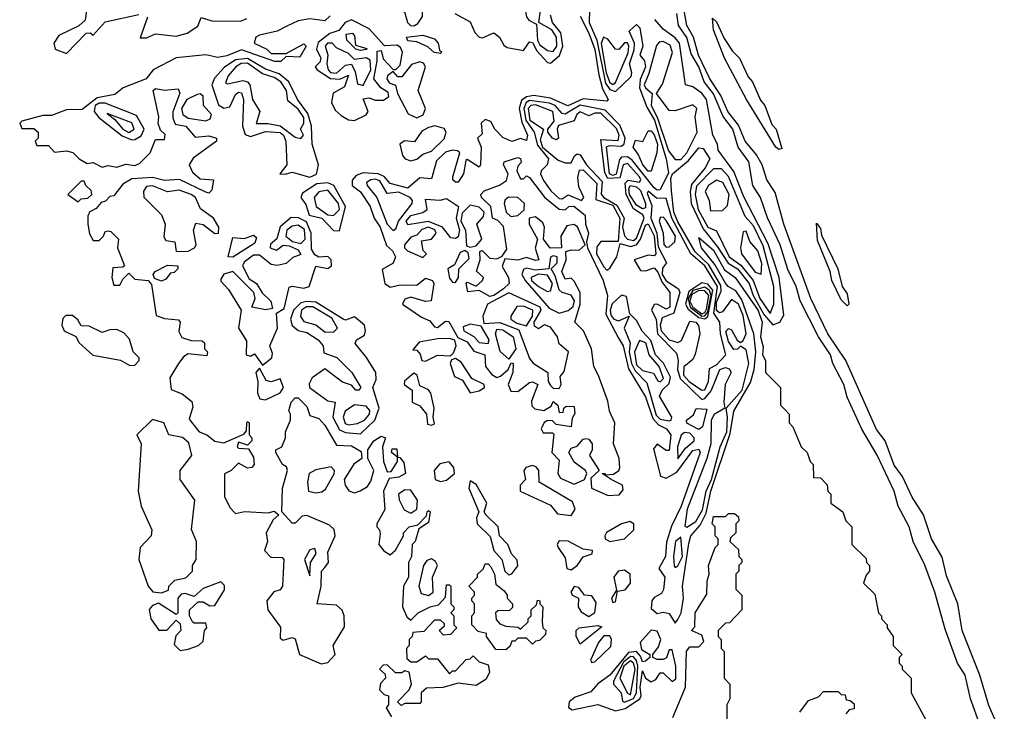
# Model space of a CAD drawing. Extents: x 2889633 to 3052318, y 540750 to 918690.
# Tile 467 of 656: x 3024428 to 3027744, y 759453 to 761784. Entities that reach past the tile are written whole.
import ezdxf

# ---------------------------------------------------------------- set-up
doc = ezdxf.new("R2010")
doc.units = 0

msp = doc.modelspace()

# ---------------------------------------------------------------- linework, layer by layer
at = {"layer": '0CON02XD'}
for points in [[(3026225, 761677.1), (3026237.3, 761695), (3026235.4, 761725), (3026219.7, 761749.7), (3026176.7, 761775), (3026181.9, 761815), (3026178.9, 761875), (3026165, 761907.5), (3026148, 761912), (3026132.9, 761865), (3026129.4, 761825), (3026134.2, 761794.2), (3026142.1, 761782.1), (3026168.8, 761768.8), (3026171.8, 761715), (3026179.1, 761699.1), (3026205, 761680), (3026225, 761677.1)], [(3025755, 761764), (3025768.7, 761771.3), (3025784.3, 761795), (3025783.5, 761835), (3025775, 761850.8), (3025755, 761860), (3025715, 761842.5), (3025683.3, 761845), (3025673.8, 761835), (3025675, 761822.5), (3025685, 761817.5), (3025715, 761820), (3025725, 761807.5), (3025733.3, 761775), (3025744.4, 761764.4), (3025755, 761764)], [(3024652.5, 761815), (3024647.5, 761782.5), (3024627, 761763), (3024559.5, 761730.5), (3024542.5, 761705), (3024547.5, 761685), (3024585, 761670), (3024651.7, 761738.3), (3024665, 761740), (3024675, 761732.5), (3024715, 761776.7), (3024828.3, 761801.7)], [(3026346.7, 761816.7), (3026345.4, 761775), (3026371.1, 761715), (3026400.8, 761570.8)], [(3027744.2, 759355), (3027692.4, 759472.4), (3027661.4, 759575), (3027602, 759725), (3027587.5, 759815), (3027549.5, 759909.5), (3027535, 759972.5), (3027498.8, 760035), (3027472.5, 760115), (3027434, 760175), (3027401.4, 760245), (3027373.2, 760283.2), (3027342.5, 760365), (3027313.2, 760403.2), (3027210.8, 760635), (3027149.2, 760725), (3027092.5, 760845), (3027002, 761095), (3026972.3, 761202.3), (3026943.8, 761245), (3026928, 761295), (3026908.9, 761328.9), (3026870.8, 761375), (3026849.1, 761429.1), (3026813.1, 761475), (3026789.2, 761529.2), (3026752.2, 761585), (3026714.4, 761665), (3026696.9, 761725), (3026674.4, 761765), (3026665.7, 761815)], [(3025473, 761797), (3025455, 761780), (3025405, 761786.7), (3025365, 761780), (3025327.5, 761762.5), (3025295, 761745.8), (3025235, 761732), (3025223.3, 761725), (3025217.5, 761705), (3025260, 761685), (3025275, 761670), (3025325, 761670), (3025385, 761702.5), (3025392.5, 761695), (3025371.7, 761658.3), (3025325, 761660), (3025307, 761643), (3025287, 761643), (3025175, 761682.5), (3025125, 761662), (3025095, 761656.7), (3025055, 761665.7), (3024955, 761655.5), (3024876.7, 761615), (3024853.3, 761585), (3024775.7, 761554.3), (3024747.7, 761532.3), (3024688.9, 761521.1), (3024638, 761482), (3024585, 761480), (3024535, 761461.2), (3024505, 761461.2), (3024435, 761442.5), (3024427.5, 761435), (3024435, 761417.5), (3024475, 761417.5), (3024490, 761405), (3024490, 761385), (3024480, 761375), (3024485, 761360), (3024525, 761360), (3024545, 761337.5), (3024585, 761342.5), (3024607, 761337), (3024627.5, 761315), (3024655, 761300), (3024675, 761302.5), (3024705, 761287.5), (3024725, 761293.3), (3024755, 761287.5), (3024785, 761297.5), (3024815, 761292.5), (3024830.7, 761299.3), (3024867.5, 761335), (3024885, 761380), (3024915, 761380), (3024917, 761397), (3024901.7, 761411.7), (3024893.9, 761433.9), (3024896.7, 761456.7)], [(3024857.5, 761792.5), (3024833, 761723), (3024855, 761723.3), (3024885, 761736.7), (3024955, 761728.9), (3024991.2, 761738.8), (3025027.3, 761762.7), (3025038.3, 761791.7), (3025075, 761780), (3025170.9, 761779.1), (3025192.1, 761787.9)], [(3025555, 761444), (3025595, 761464), (3025601.2, 761475), (3025585, 761517.5), (3025605, 761521.2), (3025625, 761512.5), (3025653, 761513), (3025671.2, 761525), (3025669.2, 761539.2), (3025644.1, 761554.1), (3025620.8, 761585), (3025631.9, 761645), (3025631.7, 761678.3), (3025645, 761680), (3025651.9, 761651.9), (3025685, 761616.2), (3025695, 761616.7), (3025709.1, 761630.9), (3025716.7, 761675), (3025710.6, 761690.6), (3025698.5, 761698.5), (3025656.4, 761696.4), (3025605, 761752.9), (3025545, 761784.2), (3025523.8, 761775), (3025502.5, 761747.5), (3025472.4, 761737.6), (3025433.2, 761706.8), (3025427.1, 761685), (3025442, 761655), (3025438.6, 761641.4), (3025423.3, 761625), (3025430, 761615), (3025475, 761586.5), (3025505.9, 761584.1), (3025535, 761597.5), (3025521.7, 761558.3), (3025483.1, 761536.9), (3025477.8, 761505), (3025489.8, 761479.8), (3025510.8, 761460.8), (3025535, 761447.1), (3025555, 761444)], [(3026315, 761796.2), (3026345, 761738.8), (3026365, 761683.3), (3026378, 761598), (3026390.7, 761550.7), (3026410, 761515), (3026405, 761510), (3026325, 761517.1), (3026274.4, 761494.4), (3026215, 761520), (3026158.9, 761528.9), (3026135, 761524.5), (3026118.3, 761511.7), (3026110.5, 761485), (3026118.6, 761438.6), (3026138, 761395), (3026135, 761377.5), (3026115, 761384), (3026085.8, 761374.2), (3026055, 761387.1), (3026028, 761415), (3026015, 761441.2), (3025995, 761448), (3025982, 761435), (3025985, 761400), (3025970, 761385), (3025982.5, 761355), (3025980, 761295), (3025975, 761287.5), (3025935, 761312.5), (3025930, 761310), (3025922.5, 761265), (3025905, 761236.2), (3025895, 761236.2), (3025886.2, 761245), (3025886, 761255), (3025910, 761335), (3025902.5, 761342.5), (3025884.2, 761344.2), (3025861.9, 761338.1), (3025831.8, 761308.2), (3025815, 761247.5), (3025775, 761251.4), (3025735, 761216), (3025675, 761232), (3025655.6, 761255.6), (3025635, 761264.5), (3025585, 761267.5), (3025561.1, 761258.9), (3025546.9, 761243.1), (3025547.1, 761225), (3025575, 761203.8), (3025608, 761155), (3025621.2, 761115), (3025642, 761085), (3025663.3, 761023.3), (3025683.3, 761005), (3025693.3, 760985), (3025685, 760963.3), (3025648.3, 760941.7), (3025658, 760895), (3025675, 760882.5), (3025709.5, 760890.5), (3025765, 760890), (3025795, 760913.3), (3025817.5, 760905), (3025822.5, 760895), (3025813.9, 760836.1), (3025795, 760834.4), (3025745, 760848.8), (3025725, 760842.5), (3025717.5, 760825), (3025781.3, 760781.3), (3025809.4, 760769.4), (3025825, 760748.8), (3025835, 760746.2), (3025862.3, 760767.7), (3025873.3, 760766.7)], [(3025893.3, 761805), (3025945, 761777.5), (3025961.2, 761741.2), (3025975, 761725.7), (3025986.8, 761723.2), (3026025, 761740), (3026044, 761725), (3026058.1, 761698.1), (3026070, 761690), (3026125, 761680.8), (3026145, 761710), (3026155, 761707.5), (3026169.5, 761679.5), (3026205, 761640), (3026215, 761637.5), (3026246.3, 761663.7), (3026257.1, 761695), (3026250, 761740), (3026222, 761775), (3026215, 761800)], [(3026400.8, 761570.8), (3026415, 761548.9), (3026435, 761541.9), (3026487.5, 761592.5), (3026490, 761605), (3026481.4, 761635), (3026497.5, 761682.5), (3026498, 761705), (3026480, 761745), (3026505, 761767.5), (3026517, 761757), (3026526.7, 761695), (3026516.2, 761665), (3026532, 761645), (3026535.5, 761625.5), (3026517.5, 761582.5), (3026515.4, 761555), (3026539.6, 761489.6), (3026566.1, 761446.1), (3026605.7, 761315), (3026612.5, 761267.5), (3026585, 761211.2), (3026575, 761209.2), (3026565, 761218), (3026490.5, 761310.5), (3026475, 761321.5), (3026455, 761320.6), (3026447.5, 761312.5), (3026436.4, 761263.6), (3026425, 761259.1), (3026414.3, 761264.3), (3026403.8, 761356.2), (3026415, 761360.6), (3026455, 761358.1), (3026463.7, 761366.3), (3026466.5, 761385), (3026448.7, 761428.7), (3026399.8, 761479.8), (3026315, 761496.2), (3026265, 761465.8), (3026255, 761468), (3026231.4, 761495), (3026212.6, 761502.6), (3026145, 761511.5), (3026133.6, 761505), (3026126, 761485), (3026132, 761445), (3026160.6, 761405), (3026171.7, 761361.7), (3026208.6, 761315), (3026204.2, 761295), (3026183.8, 761275), (3026182, 761265), (3026192.4, 761242.4), (3026217.2, 761207.2), (3026245, 761182), (3026255, 761180), (3026275, 761193.8), (3026320, 761175), (3026328, 761185), (3026311.1, 761221.1), (3026307.3, 761252.7), (3026313.1, 761276.9), (3026325, 761278), (3026372, 761232), (3026367.7, 761177.7), (3026425, 761158.7), (3026448.9, 761115), (3026443.3, 761036.7), (3026385, 761036.7), (3026371.1, 761018.9), (3026370.9, 760995), (3026395, 760951.2), (3026405, 760940), (3026415, 760946.7), (3026439.4, 760985), (3026450.5, 761029.5), (3026485, 761019.4), (3026505, 761025.5), (3026519.2, 761045), (3026535, 761091.4), (3026545, 761095.6), (3026565, 761056.2), (3026570.6, 760995), (3026565, 760988.6), (3026545, 760990), (3026497.5, 760975), (3026518.7, 760938.7), (3026535, 760937.5), (3026565, 760947.8), (3026577.3, 760932.7), (3026591, 760901), (3026618, 760865), (3026617.5, 760815), (3026605, 760808), (3026575, 760825.8), (3026565, 760824), (3026555.7, 760805), (3026570.9, 760775), (3026576.5, 760725), (3026639.7, 760659.7), (3026645.6, 760635), (3026643.3, 760605), (3026652.2, 760575), (3026725, 760504), (3026735, 760507.1), (3026757.2, 760532.8), (3026786, 760605), (3026805, 760612.5), (3026817, 760607), (3026824, 760595), (3026804.2, 760555), (3026799.2, 760495), (3026803.3, 760475), (3026766.8, 760453.2), (3026756.4, 760435), (3026755.5, 760354.5), (3026742.2, 760305), (3026675.7, 760135), (3026667.5, 760077.5), (3026675, 760073.3), (3026705, 760092.5), (3026727.6, 760132.4), (3026739.6, 760195), (3026757.5, 760235), (3026787.1, 760345), (3026809.7, 760395), (3026812.1, 760445), (3026807.5, 760475), (3026860.7, 760535), (3026884.1, 760625), (3026875, 760672), (3026855, 760683.3), (3026845, 760673.8), (3026833, 760673), (3026815, 760700), (3026806.4, 760733.6), (3026815, 760743.3), (3026825, 760738.8), (3026844, 760704), (3026855, 760696.7), (3026865, 760702.5), (3026874.3, 760725), (3026865, 760786.7), (3026848.9, 760825), (3026825, 760841.2), (3026795, 760799.2), (3026785, 760795.7), (3026775, 760804), (3026775, 760832), (3026790.5, 760869.5), (3026788.8, 760888.8), (3026748.4, 760958.4), (3026702.3, 761002.3), (3026645, 761102.5), (3026631.1, 761135), (3026622.7, 761207.3), (3026621.2, 761248.8), (3026626.7, 761265), (3026680.9, 761309.1), (3026715, 761352.5), (3026730, 761350), (3026752.5, 761315), (3026736.2, 761285), (3026690.9, 761229.1), (3026686.4, 761205), (3026689.5, 761165), (3026729.5, 761079.5), (3026778.1, 761018.1), (3026813.5, 760963.5), (3026845, 760944.3), (3026884.3, 760895), (3026897.9, 760855), (3026935, 760789.4), (3026965, 760756), (3026987.5, 760765), (3027001.7, 760788.3), (3026986, 760915), (3026949.1, 761029.1), (3026867.3, 761187.3), (3026833, 761273), (3026780, 761345), (3026777.5, 761365), (3026762.5, 761395), (3026741.2, 761515), (3026725, 761536.7), (3026695, 761557.5), (3026670, 761565), (3026650, 761705), (3026635, 761723.3), (3026595, 761752.5), (3026567.5, 761785)], [(3027663.3, 759405), (3027630, 759495), (3027612.5, 759575), (3027586.7, 759615), (3027545, 759730), (3027510, 759855), (3027475.9, 759945.9), (3027436.7, 760025), (3027423.3, 760075), (3027386.7, 760145), (3027373.3, 760195), (3027316.1, 760316.1), (3027264.2, 760404.2), (3027215, 760512.5), (3027203.8, 760555), (3027166.7, 760625), (3027158.8, 760655), (3027118, 760715), (3027056.1, 760836.1), (3027043.3, 760885), (3027015, 760942.5), (3026988.8, 761025), (3026946.1, 761116.1), (3026923.3, 761185), (3026896.7, 761225), (3026883.3, 761305), (3026848, 761355), (3026829.2, 761415), (3026797.5, 761457.5), (3026765, 761534), (3026732.9, 761575), (3026715.6, 761625), (3026688.9, 761668.9), (3026675, 761723.8), (3026647.1, 761765), (3026640.8, 761805)], [(3026985, 761346.7), (3026974.4, 761354.4), (3026876.2, 761515), (3026802, 761655), (3026765, 761750), (3026760.7, 761789.3), (3026775, 761777.5), (3026800.3, 761720.3), (3026828.3, 761678.3), (3026852, 761655), (3026881.9, 761591.9), (3026895.8, 761575), (3026923.2, 761513.2), (3026937.5, 761495), (3026961.4, 761431.4), (3026975.8, 761415), (3026995, 761350), (3026985, 761346.7)], [(3025575, 761680), (3025560, 761685), (3025530, 761715), (3025527.5, 761735), (3025548.3, 761738.3), (3025555, 761730), (3025558.3, 761698.3), (3025597, 761687), (3025595, 761683.3), (3025575, 761680)], [(3025845, 761670), (3025823.3, 761673.3), (3025802.5, 761692.5), (3025765, 761710), (3025735, 761712.5), (3025730, 761725), (3025785, 761732.5), (3025825, 761720), (3025837.5, 761705), (3025841.7, 761681.7), (3025850, 761675), (3025845, 761670)], [(3026425, 761565.8), (3026435, 761572), (3026477.4, 761672.6), (3026479.1, 761695), (3026475, 761705.7), (3026465, 761705.7), (3026446.1, 761683.9), (3026435, 761684.3), (3026408.5, 761718.5), (3026394.3, 761725.7), (3026386.4, 761703.6), (3026403.1, 761605), (3026415, 761572.9), (3026425, 761565.8)], [(3026635, 761312.9), (3026655, 761313.1), (3026674.5, 761335), (3026710, 761405), (3026702.7, 761457.3), (3026708.8, 761485), (3026695, 761496.7), (3026635, 761477.5), (3026615, 761478), (3026572.5, 761535), (3026593.1, 761566.9), (3026626.2, 761673.8), (3026618.8, 761698.8), (3026595, 761711.1), (3026582, 761708), (3026572.5, 761697.5), (3026547.1, 761602.9), (3026530.9, 761565), (3026535, 761554.3), (3026557.5, 761535), (3026554.6, 761495), (3026575.3, 761455.3), (3026612.5, 761342.5), (3026635, 761312.9)], [(3025585, 761562.5), (3025610, 761615), (3025608.1, 761648.1), (3025595, 761655.5), (3025555, 761650), (3025535, 761670), (3025495, 761688.8), (3025480, 761705), (3025463.8, 761705), (3025456.2, 761695), (3025465.7, 761665.7), (3025462.1, 761635), (3025466.5, 761615), (3025475, 761606.5), (3025495, 761603.5), (3025525, 761630.6), (3025545, 761634), (3025557.9, 761607.9), (3025565, 761567.5), (3025585, 761562.5)], [(3025405, 761254), (3025426.8, 761263.2), (3025434.5, 761295), (3025413.1, 761365), (3025410, 761425), (3025397.7, 761467.7), (3025362.9, 761515), (3025334.3, 761575), (3025302, 761602), (3025255, 761617.8), (3025195, 761653.8), (3025155, 761648.5), (3025116.6, 761623.4), (3025083.2, 761586.8), (3025074.2, 761565), (3025097.7, 761497.7), (3025115, 761486), (3025135, 761490), (3025155, 761532.5), (3025165, 761540), (3025175, 761537.5), (3025181.2, 761515), (3025177.5, 761425), (3025187, 761397), (3025205, 761390.8), (3025255, 761407.1), (3025305, 761404), (3025315.7, 761395), (3025323.8, 761375), (3025327.5, 761295), (3025303.3, 761265), (3025323, 761263), (3025345, 761270), (3025405, 761254)], [(3025765, 761453.1), (3025786.1, 761463.9), (3025794.5, 761485), (3025769.4, 761545), (3025794.4, 761625), (3025787.6, 761637.6), (3025775, 761642.2), (3025747.1, 761632.9), (3025715, 761591.2), (3025701.7, 761591.7), (3025685, 761610), (3025666.7, 761595), (3025663.8, 761585), (3025671.7, 761571.7), (3025693.3, 761563.3), (3025700, 761535), (3025736.5, 761466.5), (3025765, 761453.1)], [(3025375, 761383.8), (3025383.3, 761395), (3025373.3, 761415), (3025384.3, 761435.7), (3025384.5, 761455), (3025365, 761482.9), (3025331.2, 761511.2), (3025326.7, 761545), (3025306.9, 761575), (3025285, 761589.1), (3025245, 761601.9), (3025195, 761637.9), (3025174, 761636), (3025156, 761625), (3025129.2, 761595), (3025121.2, 761571.2), (3025127.5, 761567.5), (3025178.7, 761578.7), (3025194.5, 761574.5), (3025202.9, 761565), (3025211.9, 761515), (3025236, 761475), (3025223.8, 761433.8), (3025265, 761434.3), (3025305, 761426.4), (3025355, 761388), (3025375, 761383.8)], [(3024896.7, 761456.7), (3024877.5, 761545), (3024885, 761552.5), (3024915, 761546.7), (3024961.7, 761551.7), (3024966.7, 761536.7), (3024943.6, 761473.6), (3024943.3, 761453.3), (3024951.7, 761431.7), (3024987.5, 761425), (3025018.3, 761388.3), (3025065, 761392.5), (3025090, 761385), (3025090, 761375), (3025012.3, 761317.7), (3024998.8, 761295), (3025010, 761270), (3025035, 761247.5), (3025080, 761245), (3025075, 761210), (3025065, 761200), (3025055, 761202.5), (3024966.1, 761246.1), (3024915, 761242.5), (3024875, 761252), (3024805, 761247.5), (3024775, 761230), (3024745, 761190), (3024731.7, 761188.3), (3024717, 761173), (3024701.7, 761168.3), (3024685, 761147.5), (3024663.6, 761136.4), (3024657, 761123), (3024657.5, 761095), (3024663, 761063), (3024675, 761040), (3024695, 761040), (3024710, 761055), (3024715, 761070), (3024725, 761072.5), (3024735, 761070), (3024760, 761045), (3024757.5, 761015), (3024780, 760955), (3024775, 760950), (3024741.7, 760948.3), (3024737.5, 760915), (3024745, 760890), (3024765, 760890), (3024775, 760910), (3024795, 760930), (3024815, 760910), (3024860, 760905), (3024871.7, 760891.7), (3024887, 760787), (3024915, 760776.7), (3024962.5, 760772.5), (3024967.5, 760765), (3024963.6, 760733.6), (3024973.6, 760713.6), (3025005, 760702.5), (3025041.7, 760701.7), (3025050, 760695), (3025050, 760675), (3025060, 760665), (3025058.3, 760651.7), (3024995, 760657.5), (3024980.7, 760649.3), (3024962.5, 760625), (3024933, 760577), (3024938.3, 760538.3), (3024975, 760523.3), (3025007.3, 760497.3), (3025010.7, 760479.3), (3024998.3, 760438.3), (3025032.5, 760395), (3025057.5, 760385), (3025085, 760363.3), (3025115, 760357.5), (3025183, 760387), (3025191.7, 760398.3), (3025192.5, 760425), (3025195, 760430), (3025200, 760425), (3025200, 760385), (3025210, 760375), (3025210, 760365), (3025195, 760350), (3025165, 760360), (3025160, 760345), (3025165, 760340), (3025198.3, 760338.3), (3025215, 760310), (3025217.5, 760285), (3025210, 760275), (3025195, 760272.5), (3025165, 760290), (3025140, 760265), (3025117, 760253), (3025117, 760177), (3025135, 760140), (3025155, 760120), (3025185, 760126.7), (3025265, 760122.5), (3025285, 760127.5), (3025300, 760115), (3025281.7, 760098.3), (3025257.5, 760055), (3025262.5, 760025), (3025252.5, 759995), (3025273, 759973), (3025311.7, 759971.7), (3025317.5, 759965), (3025312.5, 759875), (3025305, 759862.5), (3025283.6, 759856.4), (3025260, 759825), (3025263.3, 759795), (3025306.4, 759736.4), (3025305, 759700), (3025315, 759692.5), (3025345, 759702.5), (3025355, 759697.5), (3025370, 759645), (3025443, 759613), (3025465, 759617.5), (3025490, 759645), (3025483.8, 759675), (3025521.7, 759738.3), (3025520, 759775), (3025513.8, 759793.8), (3025495, 759811.2), (3025430, 759815), (3025443.3, 759875), (3025444, 759925), (3025455, 759937.5), (3025467.5, 759955), (3025465, 759990), (3025490, 760045), (3025486.4, 760066.4), (3025470.7, 760080.7), (3025395, 760113.3), (3025379.3, 760110.7), (3025355, 760087.5), (3025345, 760087.5), (3025310, 760125), (3025312.5, 760205), (3025330, 760265), (3025326.7, 760276.7), (3025312.5, 760285), (3025290, 760325), (3025290, 760335), (3025310, 760345), (3025322.5, 760375), (3025322.5, 760395), (3025340, 760435), (3025340, 760455), (3025333.6, 760466.4), (3025342.5, 760495), (3025355, 760510), (3025365, 760510), (3025395, 760480), (3025405, 760450), (3025435, 760440), (3025455, 760417.5), (3025495, 760350), (3025545, 760347.5), (3025578.3, 760328.3), (3025580, 760305), (3025553.6, 760286.4), (3025520, 760235), (3025523.3, 760215), (3025536.2, 760196.2), (3025555, 760190), (3025573.9, 760196.1), (3025599.3, 760210.7), (3025610.7, 760229.3), (3025620, 760265), (3025600, 760305), (3025600, 760335), (3025620, 760365), (3025645, 760380), (3025660, 760375), (3025650, 760345), (3025652.5, 760295), (3025665, 760260), (3025678.3, 760261.7), (3025700, 760295), (3025700, 760310), (3025680, 760325), (3025681.7, 760338.3), (3025698.3, 760338.3), (3025700, 760310), (3025708.3, 760308.3), (3025721.7, 760291.7), (3025727.5, 760255), (3025705, 760242.5), (3025671.7, 760238.3), (3025652.5, 760195), (3025657, 760133), (3025630, 760085), (3025630, 760075), (3025640, 760065), (3025641.7, 760051.7), (3025637.5, 760015), (3025653.6, 759993.6), (3025675, 759980), (3025693.6, 759996.4), (3025720, 760045), (3025720, 760055), (3025740, 760075), (3025768.3, 760081.7), (3025798.3, 760111.7), (3025800, 760125), (3025805, 760130), (3025810, 760125), (3025805, 760090), (3025771.7, 760068.3), (3025760, 760025), (3025750, 760015), (3025747.5, 759975), (3025737.5, 759955), (3025736.7, 759905), (3025720, 759875), (3025717.5, 759805), (3025731.7, 759771.7), (3025745, 759760), (3025770, 759785), (3025810, 759805), (3025838.3, 759811.7), (3025861.7, 759838.3), (3025865, 759880), (3025875, 759880), (3025880, 759875), (3025880, 759815), (3025890, 759805), (3025890, 759795), (3025880, 759785), (3025890, 759775), (3025890, 759745), (3025900, 759735), (3025878.3, 759711.7), (3025855, 759710), (3025840, 759725), (3025858.3, 759741.7), (3025858.3, 759748.3), (3025845, 759760), (3025825, 759760), (3025788.3, 759721.7), (3025751.7, 759718.3), (3025750, 759705), (3025740, 759695), (3025740, 759675), (3025730, 759665), (3025731.7, 759631.7), (3025745, 759620), (3025765, 759620), (3025795, 759640), (3025805, 759630), (3025835, 759630), (3025875, 759580), (3025885, 759590), (3025895, 759590), (3025931.7, 759628.3), (3025945, 759630), (3025955, 759640), (3025975, 759620), (3026005, 759610), (3026010, 759585), (3025998.3, 759561.7), (3025965, 759540), (3025905, 759547.5), (3025853, 759533), (3025798.3, 759531.7), (3025780, 759515), (3025780, 759485), (3025775, 759480), (3025725, 759480), (3025712.5, 759472.5), (3025700, 759485), (3025740, 759525), (3025747.5, 759545), (3025740, 759585), (3025725, 759590), (3025715, 759582.5), (3025693, 759583), (3025665, 759610), (3025651.7, 759608.3), (3025640, 759595), (3025658.3, 759578.3), (3025660, 759565), (3025643, 759547), (3025640, 759525), (3025655, 759510), (3025670, 759505), (3025670, 759475), (3025662.5, 759465), (3025680, 759435)], [(3025055, 761443.8), (3025069.5, 761450.5), (3025073.3, 761465), (3025046.7, 761495), (3025045.9, 761525.9), (3025035, 761533.8), (3025025, 761532.5), (3024990, 761515), (3024972.2, 761485), (3024977.5, 761465), (3024995, 761452.2), (3025055, 761443.8)], [(3024805, 761378.8), (3024815, 761380), (3024837, 761393), (3024846.7, 761415), (3024821.2, 761461.2), (3024715, 761502.5), (3024695, 761502.7), (3024682.2, 761495), (3024678.1, 761475), (3024694.5, 761454.5), (3024772.5, 761392.5), (3024805, 761378.8)], [(3026495, 761040), (3026505, 761047.5), (3026530.9, 761115), (3026526, 761126), (3026495, 761147.1), (3026470.3, 761195), (3026467.1, 761232.9), (3026476.6, 761243.4), (3026515, 761236.2), (3026519.4, 761245), (3026515.5, 761255), (3026475, 761300), (3026460, 761295), (3026449.1, 761250.9), (3026409.1, 761249.1), (3026398.3, 761268.3), (3026385, 761380), (3026443, 761377), (3026447.1, 761395), (3026437.9, 761417.9), (3026385, 761469.1), (3026365, 761469.5), (3026345, 761460), (3026315, 761473.3), (3026304, 761465), (3026295, 761443.3), (3026242.7, 761427.3), (3026238.1, 761415), (3026242.9, 761385), (3026235, 761378.9), (3026221.9, 761385), (3026206, 761405), (3026206.7, 761415), (3026227.7, 761442.3), (3026223.8, 761475), (3026165, 761497.1), (3026148.8, 761495), (3026140.4, 761485), (3026146.4, 761445), (3026192.5, 761415), (3026180.6, 761379.4), (3026188.7, 761355), (3026240.9, 761310.9), (3026265, 761301.5), (3026285, 761302), (3026296.2, 761325), (3026305, 761332), (3026315, 761329.2), (3026336.5, 761295), (3026389.2, 761239.2), (3026385.9, 761195.9), (3026394.7, 761184.7), (3026439, 761159), (3026463.2, 761115), (3026458.4, 761085), (3026465, 761056.2), (3026475, 761044.5), (3026495, 761040)], [(3024795, 761404.5), (3024813.1, 761415), (3024805, 761437.1), (3024721.7, 761468.3), (3024748.3, 761448.3), (3024774.7, 761414.7), (3024795, 761404.5)], [(3025745, 761308.1), (3025765, 761314.2), (3025785, 761331.2), (3025815, 761340.8), (3025856.9, 761383.1), (3025864.4, 761405), (3025857.5, 761417.5), (3025826.3, 761426.3), (3025805, 761421.2), (3025781.7, 761408.3), (3025757.1, 761372.9), (3025724.1, 761375.9), (3025707.5, 761365), (3025716.8, 761326.8), (3025725.5, 761315.5), (3025745, 761308.1)], [(3026555, 761273.3), (3026545, 761274), (3026526.2, 761295), (3026511.2, 761331.2), (3026493.8, 761355), (3026501.7, 761378.3), (3026526.4, 761373.6), (3026545, 761410), (3026555, 761410), (3026565, 761396.2), (3026575.5, 761365), (3026573.3, 761335), (3026555, 761273.3)], [(3025873.3, 760766.7), (3025903, 760713), (3025935, 760698), (3025956.9, 760666.9), (3025994.1, 760654.1), (3025997.1, 760615), (3026017.9, 760587.9), (3026035, 760578.8), (3026047.5, 760582.5), (3026073.3, 760605), (3026082.5, 760627.5), (3026090, 760625), (3026088.8, 760595), (3026073.3, 760555), (3026081.7, 760531.7), (3026105, 760531.2), (3026145, 760561.2), (3026155, 760563.3), (3026172.5, 760555), (3026151.2, 760498.8), (3026152.9, 760482.9), (3026162.7, 760472.7), (3026193.3, 760466.7), (3026218.3, 760481.7), (3026225, 760497.5), (3026240, 760485), (3026245, 760460), (3026258.3, 760461.7), (3026260, 760475), (3026268.3, 760481.7), (3026295, 760480), (3026297, 760457), (3026288.3, 760441.7), (3026285, 760412.5), (3026235, 760420), (3026221.7, 760431.7), (3026205, 760433.3), (3026193.9, 760426.1), (3026183.8, 760405), (3026191.2, 760391.2), (3026221.7, 760391.7), (3026226.7, 760386.7), (3026220, 760325), (3026245, 760300), (3026240, 760255), (3026248.8, 760238.8), (3026295, 760219.2), (3026330, 760235), (3026337.5, 760255), (3026333.3, 760265), (3026295, 760292.5), (3026277.5, 760325), (3026285, 760340), (3026305, 760346.7), (3026325, 760370), (3026335, 760372.5), (3026345, 760370), (3026356.2, 760355), (3026356.2, 760335), (3026346.7, 760315), (3026380, 760265), (3026351.2, 760238.8), (3026353.3, 760205), (3026410.3, 760180.3), (3026446.8, 760183.2), (3026460.5, 760199.5), (3026458, 760215), (3026420, 760235), (3026390, 760255), (3026400, 760255), (3026400, 760250), (3026427.3, 760252.7), (3026445.5, 760264.5), (3026449.4, 760275), (3026446.7, 760305), (3026427.8, 760355), (3026431.9, 760425), (3026414, 760465), (3026408.3, 760498.3), (3026377.5, 760585), (3026361.2, 760615), (3026353.3, 760675), (3026326.7, 760735), (3026297.5, 760765), (3026315.8, 760825), (3026316, 760865), (3026295, 760902.5), (3026285, 760912.5), (3026265, 760910), (3026254, 760935), (3026268.8, 760975), (3026267.5, 761002.5), (3026285, 761008.8), (3026312.3, 761007.7), (3026332.5, 761025), (3026306.2, 761086.2), (3026294.2, 761094.2), (3026270.7, 761089.3), (3026250.8, 761055), (3026252.5, 761015), (3026214.1, 761014.1), (3026192.5, 761045), (3026195.8, 761085), (3026189.7, 761099.7), (3026165, 761119.2), (3026144.2, 761115.8), (3026144, 761095), (3026171.2, 761045), (3026164, 761014), (3026176.7, 760975), (3026165, 760972.5), (3026135, 760982.5), (3026105, 760974.2), (3026062, 760978), (3026052.9, 760952.9), (3026074.2, 760915), (3026076.7, 760895), (3026057.5, 760877.5), (3026025, 760854.5), (3026011.5, 760851.5), (3025975, 760872), (3025937.5, 760867.5), (3025931.2, 760895), (3025935, 760900), (3025965, 760886.2), (3025986.2, 760905), (3025990, 760915), (3025966.4, 760936.4), (3025978.8, 760975), (3025977, 761003), (3025985, 761006.7), (3026010.7, 760980.7), (3026035, 760978.1), (3026053.1, 760986.9), (3026068.9, 761011.1), (3026057.4, 761087.4), (3026037.9, 761107.9), (3026020, 761115), (3026014.1, 761154.1), (3025983.3, 761185), (3025981.2, 761195), (3025992.3, 761207.7), (3026044, 761226), (3026067.5, 761242.5), (3026072.5, 761265), (3026056.7, 761295), (3026060, 761305), (3026105, 761320), (3026115, 761316.7), (3026116.7, 761303.3), (3026105, 761290), (3026102, 761275), (3026115, 761247.5), (3026125, 761247.5), (3026135, 761257.5), (3026145, 761252.5), (3026195.8, 761185.8), (3026245, 761145.8), (3026265, 761143.8), (3026277.5, 761155), (3026293.9, 761156.1), (3026332.5, 761125), (3026333.3, 761095), (3026343.8, 761065), (3026336.7, 761035), (3026340, 761015), (3026392.5, 760905), (3026408, 760855), (3026401.8, 760791.8), (3026443.1, 760713.1), (3026460, 760685), (3026477.8, 760607.8), (3026535, 760513.3), (3026559.8, 760439.8), (3026578.9, 760418.9), (3026606.7, 760405), (3026621.2, 760385), (3026615, 760332.5), (3026605, 760332.5), (3026575, 760353.8), (3026562.1, 760337.9), (3026585.9, 760245.9), (3026605, 760239.2), (3026641.2, 760258.8), (3026695, 760332), (3026715, 760336.7), (3026720, 760325), (3026655.6, 760145), (3026622.7, 760077.3), (3026606.8, 760023.2), (3026602.5, 759975), (3026580, 759935), (3026601.2, 759905), (3026596.4, 759863.6), (3026589.3, 759850.7), (3026565, 759836.7), (3026556.7, 759825), (3026555, 759800), (3026575, 759782.5), (3026595, 759787.5), (3026615, 759782.5), (3026635, 759750), (3026645, 759762.5), (3026655.8, 759785), (3026663.8, 759835), (3026660, 759875), (3026681.1, 760018.9), (3026688.6, 760045), (3026720, 760080), (3026739.4, 760120.6), (3026755.5, 760195), (3026820.6, 760389.4), (3026833.3, 760465), (3026888.8, 760561.2), (3026901.2, 760605), (3026907.5, 760665), (3026900, 760725), (3026860.5, 760840.5), (3026840, 760870), (3026814.4, 760884.4), (3026805, 760896.7), (3026769.3, 760959.3), (3026723.8, 761015), (3026715, 761050), (3026765, 761007.5), (3026801.2, 760941.2), (3026838, 760915), (3026915, 760804.2), (3026928.9, 760765), (3026922.5, 760715), (3026931.7, 760681.7), (3026930, 760655), (3026940, 760635), (3026940, 760595), (3026990, 760545), (3026990, 760485), (3027005, 760470), (3027020, 760455), (3027020, 760425), (3027031.7, 760411.7), (3027060, 760345), (3027080, 760325), (3027090, 760295), (3027100, 760285), (3027101.7, 760241.7), (3027125, 760240), (3027147, 760217), (3027150, 760195), (3027160, 760185), (3027160, 760155), (3027200, 760125), (3027210, 760095), (3027230, 760075), (3027230, 760015), (3027278.3, 759968.3), (3027280, 759955), (3027290, 759945), (3027290, 759925), (3027278.3, 759911.7), (3027270, 759885), (3027308.3, 759848.3), (3027320, 759785), (3027330, 759775), (3027330, 759765), (3027350, 759745), (3027350, 759735), (3027370, 759705), (3027370, 759675), (3027400, 759645), (3027390, 759635), (3027390, 759615), (3027400, 759605), (3027400, 759595), (3027430, 759565), (3027430, 759515), (3027480, 759425)], [(3026955, 760794), (3026967.8, 760825), (3026967.9, 760885), (3026932.2, 761022.2), (3026898.9, 761088.9), (3026870.7, 761120.7), (3026815.3, 761255.3), (3026791.2, 761281.2), (3026765, 761281.8), (3026706.8, 761223.2), (3026703.1, 761195), (3026712.5, 761145), (3026745, 761084.4), (3026775, 761072.5), (3026816.9, 760985), (3026856.3, 760956.3), (3026897.9, 760905), (3026920.5, 760845), (3026955, 760794)], [(3025685, 761074), (3025695, 761078.8), (3025703.3, 761105), (3025750, 761165), (3025751.2, 761175), (3025743.3, 761185), (3025705, 761202.5), (3025665, 761198.8), (3025640.8, 761240.8), (3025625, 761247.1), (3025610, 761245), (3025596.2, 761235), (3025598, 761225), (3025630, 761185), (3025665.7, 761095), (3025685, 761074)], [(3026755, 761140), (3026795, 761140.8), (3026812.2, 761157.8), (3026816.8, 761195), (3026796.4, 761235), (3026775, 761243.1), (3026748, 761225), (3026736.2, 761205), (3026750, 761175), (3026755, 761140)], [(3024625, 761170), (3024635, 761180), (3024657.5, 761182.5), (3024670, 761195), (3024668.3, 761208.3), (3024650, 761225), (3024645, 761240), (3024635, 761240), (3024590, 761195), (3024625, 761170)], [(3024955, 761003.3), (3024995, 761004.2), (3025016.2, 761015), (3025022, 761025), (3025012.9, 761075), (3025021.2, 761098.8), (3025045, 761094), (3025085, 761063.8), (3025097.5, 761065), (3025098, 761085), (3025080, 761115), (3025037, 761147), (3025020, 761185), (3025005.4, 761195.4), (3024965, 761210), (3024925, 761204), (3024875, 761224.3), (3024855, 761222), (3024844.3, 761205.7), (3024845.8, 761185.8), (3024905, 761126.7), (3024917.5, 761095), (3024912.5, 761052.5), (3024920, 761040), (3024950, 761035), (3024955, 761003.3)], [(3025505, 761072.5), (3025524.5, 761155), (3025485.5, 761225.5), (3025465, 761234.4), (3025428.6, 761231.4), (3025380.3, 761199.7), (3025374.2, 761185), (3025391.2, 761161.2), (3025402.5, 761125), (3025445, 761115.8), (3025484.2, 761074.2), (3025505, 761072.5)], [(3025485, 761124), (3025504.4, 761145), (3025501.1, 761165), (3025465, 761209.2), (3025435, 761204), (3025419.2, 761185), (3025425.8, 761155), (3025465, 761126.5), (3025485, 761124)], [(3026525, 761146.9), (3026505, 761158.6), (3026481.6, 761195), (3026479.1, 761215), (3026484.7, 761225.3), (3026505, 761220.9), (3026518.2, 761208.2), (3026535.5, 761165), (3026535, 761150), (3026525, 761146.9)], [(3025895, 761046.2), (3025879.3, 761049.3), (3025851.2, 761085), (3025805, 761104.4), (3025735, 761093.3), (3025728.8, 761105), (3025745, 761123.8), (3025785.9, 761134.1), (3025800, 761145), (3025795, 761178.8), (3025843.6, 761176.4), (3025865, 761182), (3025905.8, 761155), (3025897.9, 761115), (3025909.4, 761075), (3025905, 761052), (3025895, 761046.2)], [(3026081.4, 761121.4), (3026105, 761124), (3026126.7, 761143.3), (3026127.5, 761165), (3026105, 761184.4), (3026074.4, 761185.6), (3026063.2, 761176.8), (3026060, 761165), (3026066.2, 761135), (3026081.4, 761121.4)], [(3026725, 760536), (3026735, 760536.2), (3026747.8, 760565), (3026751.2, 760608.8), (3026775, 760620.6), (3026805.8, 760655), (3026787.7, 760725), (3026785.8, 760765), (3026765.3, 760795.3), (3026778.4, 760885), (3026735.4, 760955), (3026688.5, 760995), (3026624.7, 761115), (3026605, 761181.2), (3026572.2, 761182.2), (3026545, 761206), (3026541.1, 761198.9), (3026557.4, 761157.4), (3026553.1, 761115), (3026574.2, 761065), (3026578.1, 761018.1), (3026606, 760965), (3026593.3, 760946.7), (3026591.2, 760925), (3026605, 760903.6), (3026647.1, 760877.1), (3026650.8, 760865), (3026630.5, 760795), (3026591.2, 760778.8), (3026585.3, 760755), (3026588, 760735), (3026614.8, 760704.8), (3026645, 760696.2), (3026656.9, 760703.1), (3026685, 760768), (3026705, 760764.4), (3026713.8, 760753.8), (3026718.5, 760725), (3026702.9, 760657.1), (3026695, 760639.2), (3026665, 760613.8), (3026663.4, 760586.6), (3026683.1, 760565), (3026725, 760536)], [(3025945, 761017.1), (3025965, 761021.8), (3025984.6, 761045), (3025967.5, 761095), (3025989.6, 761120.4), (3025992.5, 761135), (3025975, 761152.5), (3025945, 761158.6), (3025918.1, 761131.9), (3025913.9, 761105), (3025929.5, 761075), (3025932.3, 761022.3), (3025945, 761017.1)], [(3025245, 760620), (3025276.7, 760645), (3025279.3, 760659.3), (3025270, 760685), (3025295.6, 760744.4), (3025292.5, 760795), (3025318.8, 760811.2), (3025335, 760882.5), (3025345, 760886), (3025385, 760879.2), (3025402.5, 760885), (3025425, 760953.3), (3025465, 760945.8), (3025478, 760955), (3025477.1, 760975), (3025465, 760985.7), (3025435, 760983.8), (3025421.7, 760991.7), (3025410.3, 761010.3), (3025408.9, 761065), (3025393.3, 761103.3), (3025366.9, 761116.9), (3025342.1, 761117.9), (3025304.5, 761085.5), (3025294.2, 761045.8), (3025272.7, 761027.3), (3025271.2, 761015), (3025293, 761007), (3025315, 761023.8), (3025335, 761022.5), (3025365, 761008), (3025375, 760992.5), (3025347.3, 760982.7), (3025325, 760962.9), (3025295, 760956.2), (3025275, 760959.2), (3025235, 760990), (3025215, 760990), (3025183.6, 760966.4), (3025177.5, 760955), (3025200.9, 760910.9), (3025225.5, 760895.5), (3025244.1, 760864.1), (3025274, 760835), (3025279.3, 760810.7), (3025255, 760806), (3025210, 760815), (3025221.2, 760845), (3025216.2, 760865), (3025145.7, 760935.7), (3025115, 760926), (3025105, 760910), (3025105, 760903.3), (3025131.2, 760875), (3025173.8, 760805), (3025164.2, 760745), (3025191.7, 760701.7), (3025190, 760655), (3025205, 760650), (3025218.3, 760658.3), (3025245, 760620)], [(3026605, 761017.3), (3026615, 761018.5), (3026634.6, 761035), (3026636.8, 761055), (3026605, 761107.1), (3026595, 761118.1), (3026585, 761117.1), (3026582.1, 761105), (3026594.7, 761065), (3026597, 761027), (3026605, 761017.3)], [(3025375, 761029.5), (3025389.1, 761045), (3025387.1, 761077.1), (3025365, 761092.2), (3025345, 761088.6), (3025327.5, 761075), (3025324.4, 761055), (3025346.9, 761036.9), (3025375, 761029.5)], [(3025785, 760982.5), (3025797.5, 760995), (3025786.2, 761006.2), (3025780.7, 761039.3), (3025815, 761044.2), (3025830, 761065), (3025825.4, 761075.4), (3025805, 761084.4), (3025782.6, 761077.4), (3025765, 761057.5), (3025745, 761051.2), (3025723.3, 761025), (3025723.8, 761015), (3025733.3, 761005), (3025785, 760982.5)], [(3027215, 760820), (3027195, 760840), (3027163.3, 760905), (3027157.5, 760935), (3027115, 761040), (3027111.7, 761098.3), (3027125, 761080), (3027128.3, 761058.3), (3027183.3, 760945), (3027197.5, 760885), (3027215, 760860), (3027220, 760825), (3027215, 760820)], [(3025145, 760983.3), (3025130, 760985), (3025145, 761050), (3025185, 761046.7), (3025215, 761057.5), (3025225, 761050), (3025219.3, 761030.7), (3025145, 760983.3)], [(3026925, 760926.2), (3026927.8, 760962.2), (3026913.8, 761005), (3026886.5, 761036.5), (3026875, 761072), (3026865, 761068.8), (3026855.6, 761015), (3026858.9, 760995), (3026905, 760933.6), (3026925, 760926.2)], [(3025895, 760898.8), (3025905.7, 760915), (3025906.7, 760945), (3025941.2, 760978.8), (3025938.6, 760998.6), (3025926.7, 761006.7), (3025910.9, 760999.1), (3025892, 760958), (3025870, 760945), (3025875, 760913.3), (3025885, 760900), (3025895, 760898.8)], [(3026245, 760795.6), (3026275, 760804.4), (3026292.4, 760817.6), (3026296.9, 760836.9), (3026285, 760855.8), (3026254.5, 760864.5), (3026245, 760873.8), (3026231.3, 760921.3), (3026217.5, 760945), (3026238.1, 760965), (3026238, 760985), (3026225, 760988.1), (3026215, 760983.3), (3026210, 760945), (3026165, 760939.6), (3026135, 760946.2), (3026125, 760942.5), (3026118.8, 760925), (3026130, 760905), (3026211.4, 760811.4), (3026245, 760795.6)], [(3024905, 760902.5), (3024881.7, 760911.7), (3024877.5, 760925), (3024884.1, 760935.9), (3024925, 760956.7), (3024960, 760955), (3024960, 760945), (3024948.3, 760931.7), (3024935, 760930), (3024920, 760910), (3024905, 760902.5)], [(3026205, 760868), (3026215, 760870), (3026222.5, 760895), (3026205, 760923.3), (3026175, 760926.1), (3026150, 760915), (3026151.1, 760905), (3026175, 760884.4), (3026205, 760868)], [(3026735, 760776.2), (3026745, 760783.8), (3026762.3, 760872.3), (3026745, 760893.2), (3026725, 760897.3), (3026681.8, 760868.2), (3026670.3, 760825), (3026678.9, 760808.9), (3026715, 760780.4), (3026735, 760776.2)], [(3026725, 760784.8), (3026735, 760786.3), (3026745, 760800), (3026756.5, 760855), (3026751.5, 760871.5), (3026735, 760883.2), (3026695, 760871), (3026679, 760845), (3026685.7, 760815), (3026725, 760784.8)], [(3026245, 760541.2), (3026251.2, 760555), (3026248.3, 760581.7), (3026261.7, 760598.3), (3026275.8, 760665), (3026245, 760691.2), (3026239.4, 760715), (3026215, 760748), (3026195, 760755.8), (3026175, 760742.5), (3026161.1, 760751.1), (3026160.9, 760765), (3026184.2, 760805), (3026181.2, 760815), (3026075, 760863.5), (3026003.8, 760825), (3025988, 760785), (3025990.7, 760760.7), (3026045, 760763.6), (3026109.4, 760739.4), (3026145, 760642.5), (3026157, 760627), (3026206.7, 760595), (3026208, 760565), (3026215, 760551.2), (3026225, 760542.5), (3026245, 760541.2)], [(3026615, 760432.5), (3026622.5, 760435), (3026623.8, 760445), (3026583.1, 760515), (3026591.4, 760535), (3026615, 760557.5), (3026619.2, 760579.2), (3026596.5, 760626.5), (3026569.4, 760655), (3026553.3, 760703.3), (3026523.9, 760733.9), (3026505, 760770), (3026482.5, 760792.5), (3026471.2, 760851.2), (3026455, 760856), (3026423, 760827), (3026416.1, 760805), (3026418.8, 760788.8), (3026428.6, 760775), (3026445, 760769.4), (3026480, 760785), (3026464.2, 760745), (3026484.4, 760695), (3026480.4, 760665), (3026488.2, 760625), (3026501.2, 760601.2), (3026540.3, 760560.3), (3026571.7, 760451.7), (3026585, 760437.5), (3026615, 760432.5)], [(3026725, 760793.1), (3026735, 760797.5), (3026740.9, 760809.1), (3026748.8, 760855), (3026735, 760870), (3026715, 760871.6), (3026691.7, 760858.3), (3026685.2, 760835), (3026694.9, 760814.9), (3026725, 760793.1)], [(3025575, 760388.8), (3025624.3, 760435), (3025638.6, 760475), (3025617.5, 760545), (3025628.3, 760571.7), (3025627.5, 760595), (3025596.2, 760646.2), (3025557, 760693), (3025562.5, 760705), (3025588.8, 760721.2), (3025592.7, 760735), (3025588.5, 760755), (3025555, 760782.9), (3025525, 760772), (3025517.5, 760775), (3025425, 760832.2), (3025395, 760834.5), (3025375, 760829.4), (3025350, 760805), (3025340, 760775), (3025345, 760753.3), (3025365, 760736.7), (3025395, 760730), (3025432.5, 760705), (3025450, 760685), (3025451.7, 760661.7), (3025496.2, 760646.2), (3025546.7, 760595), (3025576.7, 760545), (3025570, 760535), (3025560, 760535), (3025545, 760552.5), (3025515, 760562.5), (3025455, 760607.5), (3025412.7, 760577.3), (3025403, 760557), (3025404, 760545), (3025465, 760500), (3025490, 760495), (3025482.5, 760445), (3025505, 760402), (3025525, 760392.9), (3025575, 760388.8)], [(3025485, 760730.8), (3025498, 760745), (3025478.7, 760778.7), (3025415, 760816.2), (3025393.4, 760816.6), (3025376.9, 760805), (3025373.3, 760783.3), (3025385, 760766.9), (3025425, 760755.6), (3025455, 760731.9), (3025485, 760730.8)], [(3026135, 760752.5), (3026155.4, 760785), (3026155.7, 760805), (3026125, 760818.8), (3026102.3, 760817.7), (3026082, 760785), (3026082, 760775), (3026101.6, 760761.6), (3026135, 760752.5)], [(3024798.3, 760618.3), (3024815, 760620), (3024830, 760635), (3024830, 760645), (3024810, 760665), (3024797, 760707), (3024778.3, 760728.3), (3024755, 760740), (3024730.7, 760739.3), (3024705, 760730), (3024661.7, 760751.7), (3024635, 760752.5), (3024623, 760773), (3024605, 760787.5), (3024583, 760787), (3024573, 760777), (3024570, 760755), (3024577.5, 760735), (3024616.4, 760716.4), (3024627.5, 760695), (3024673.9, 760653.9), (3024767, 760637), (3024798.3, 760618.3)], [(3026005, 760693.3), (3026008.8, 760705), (3025981.7, 760751.7), (3025945, 760757.5), (3025921.4, 760748.6), (3025924, 760735), (3025956.9, 760716.9), (3025975, 760696.7), (3026005, 760693.3)], [(3026075, 760640), (3026046.1, 760666.1), (3026030.8, 760725), (3026035, 760741.2), (3026055, 760739.2), (3026090, 760715), (3026098.8, 760675), (3026075, 760640)], [(3025795, 760633.8), (3025835, 760653.3), (3025878.3, 760651.7), (3025888.8, 760661.2), (3025898, 760685), (3025893.8, 760703.8), (3025875, 760710), (3025835, 760708.8), (3025772.7, 760697.3), (3025751.7, 760671.7), (3025765, 760670), (3025777, 760657), (3025782.5, 760635), (3025795, 760633.8)], [(3026585, 760563.8), (3026596, 760575), (3026581.4, 760615), (3026547.8, 760655), (3026536.9, 760695), (3026515, 760703.3), (3026498.9, 760665), (3026505, 760620.8), (3026525, 760601.5), (3026562.5, 760592.5), (3026577, 760567), (3026585, 760563.8)], [(3025945, 760526.7), (3025975, 760533.3), (3025993.3, 760545), (3025992.5, 760555), (3025950, 760575), (3025915, 760630), (3025895, 760642.5), (3025881.7, 760638.3), (3025877.5, 760625), (3025892, 760582), (3025919.2, 760569.2), (3025945, 760526.7)], [(3025255, 760502.5), (3025305, 760526.2), (3025316, 760545), (3025305, 760573.3), (3025275, 760563.3), (3025258.3, 760568.3), (3025235, 760610), (3025222.5, 760595), (3025230, 760565), (3025228.8, 760525), (3025236.7, 760506.7), (3025255, 760502.5)], [(3025815, 760417.5), (3025825, 760422.5), (3025820, 760445), (3025823.8, 760475), (3025812, 760525), (3025805, 760536.7), (3025775, 760550), (3025765.9, 760585.9), (3025755, 760592.5), (3025723.6, 760566.4), (3025722.5, 760555), (3025750, 760535), (3025750, 760495), (3025775, 760483.3), (3025797.5, 760455), (3025800.7, 760420.7), (3025815, 760417.5)], [(3025535, 760419.2), (3025565, 760422.9), (3025588.8, 760435), (3025606, 760455), (3025607.3, 760467.3), (3025595, 760481.2), (3025555, 760485.8), (3025524.3, 760465), (3025517.1, 760445), (3025523.4, 760423.4), (3025535, 760419.2)], [(3026715, 760403.3), (3026675, 760423.8), (3026673.3, 760435), (3026697.3, 760452.7), (3026706.2, 760473.8), (3026741.7, 760471.7), (3026727.5, 760412.5), (3026715, 760403.3)], [(3024905, 759852.5), (3024928.3, 759861.7), (3024930, 759875), (3024950, 759895), (3024986.7, 759903.3), (3025010, 759925), (3025010, 759945), (3025022.5, 759965), (3025023.3, 760025), (3025006.4, 760066.4), (3025017.5, 760165), (3024967.5, 760235), (3024967.5, 760265), (3025007.5, 760315), (3024997.5, 760357.5), (3024975.9, 760375.9), (3024930, 760385), (3024912.5, 760425), (3024875, 760436.7), (3024822.5, 760385), (3024836.7, 760355), (3024826.7, 760195), (3024836.7, 760145), (3024872.5, 760065), (3024870, 760045), (3024833.8, 760005), (3024828.8, 759965), (3024860, 759875), (3024876.4, 759856.4), (3024905, 759852.5)], [(3026645, 760303.8), (3026670.4, 760339.6), (3026699.2, 760365), (3026700, 760375), (3026685, 760390.6), (3026667, 760393), (3026655.7, 760384.3), (3026643.1, 760345), (3026645, 760303.8)], [(3025845, 760227.5), (3025865, 760232.5), (3025892.5, 760255), (3025890, 760275), (3025874, 760294), (3025842.6, 760287.4), (3025823.1, 760265), (3025826.7, 760235), (3025845, 760227.5)], [(3026285, 760113.3), (3026298.8, 760135), (3026289.7, 760159.7), (3026177.5, 760225), (3026175.8, 760265), (3026167.5, 760277.5), (3026155, 760281.4), (3026132, 760275), (3026125.8, 760264.2), (3026131.2, 760235), (3026113.8, 760215), (3026113.8, 760195), (3026215, 760148), (3026238.8, 760118.8), (3026285, 760113.3)], [(3025425, 760190), (3025445, 760193.3), (3025458, 760202), (3025487, 760253), (3025487.5, 760265), (3025477, 760277), (3025425, 760267.5), (3025402.5, 760255), (3025396.7, 760225), (3025400, 760195), (3025425, 760190)], [(3026075, 759913.3), (3026085, 759916.7), (3026105, 759943.3), (3026103, 759963), (3026084.3, 759984.3), (3026072, 760015), (3026043.3, 760045), (3026039.2, 760075), (3025998, 760115), (3025992.5, 760125), (3026001.2, 760155), (3025965, 760217.5), (3025945, 760230), (3025940, 760205), (3025973.8, 760125), (3025966.7, 760105), (3025968.8, 760085), (3026012.5, 760042.5), (3026024.3, 759995), (3026052, 759965), (3026062, 759925), (3026075, 759913.3)], [(3025745, 760121.4), (3025765.4, 760134.6), (3025767.5, 760165), (3025745, 760198), (3025725, 760200), (3025703.8, 760185), (3025706, 760166), (3025722.5, 760132.5), (3025745, 760121.4)], [(3026628, 759432), (3026670, 759535), (3026673.6, 759656.4), (3026685, 759670), (3026715, 759670), (3026731.7, 759688.3), (3026725, 759710), (3026690, 759725), (3026701.7, 759738.3), (3026703.3, 759785), (3026741.7, 759848.3), (3026743, 759893), (3026750, 759915), (3026747.5, 759945), (3026770, 760005), (3026780, 760015), (3026780, 760035), (3026770, 760045), (3026770, 760075), (3026760, 760085), (3026765, 760110), (3026805, 760110), (3026815, 760120), (3026835, 760120), (3026848.3, 760108.3), (3026850, 760095), (3026840, 760085), (3026840, 760055), (3026821.7, 760038.3), (3026820, 760025), (3026848.3, 759998.3), (3026850, 759975), (3026860, 759965), (3026860, 759955), (3026850, 759945), (3026850, 759925), (3026840, 759915), (3026840, 759865), (3026860, 759845), (3026860, 759795), (3026818.3, 759751.7), (3026805, 759750), (3026780, 759725), (3026780, 759705), (3026790, 759695), (3026790, 759665), (3026800, 759655), (3026800, 759565), (3026820, 759545), (3026820, 759495), (3026810, 759475), (3026810, 759405)], [(3026415, 760025.7), (3026465, 760034), (3026496.7, 760065), (3026496.7, 760085), (3026482.5, 760092.5), (3026455, 760085.6), (3026404.6, 760055.4), (3026398.6, 760045), (3026400, 760035), (3026415, 760025.7)], [(3026285, 759930), (3026305.5, 759944.5), (3026325, 759973.3), (3026355.9, 759984.1), (3026356.7, 759995), (3026325, 760000), (3026275, 760027.1), (3026245, 760027.5), (3026237.5, 760015), (3026240.8, 760005), (3026265, 759970), (3026270, 759935), (3026285, 759930)], [(3026635, 759937.5), (3026645, 759943.3), (3026660.5, 759975), (3026655, 760040), (3026636.7, 760025), (3026629.4, 759975), (3026632.3, 759942.3), (3026635, 759937.5)], [(3025405, 759910), (3025407.5, 759955), (3025426.2, 759985), (3025421.7, 760001.7), (3025405, 759997.5), (3025386.7, 759965), (3025405, 759910)], [(3025805, 759844), (3025820, 759855), (3025818, 759905), (3025834.4, 759945), (3025828.6, 759958.6), (3025815, 759967.1), (3025798.7, 759961.3), (3025787.5, 759945), (3025772, 759875), (3025780, 759850), (3025805, 759844)], [(3026065, 759660), (3026031.7, 759661.7), (3026000, 759705), (3026000, 759715), (3025971.7, 759721.7), (3025950, 759745), (3025950, 759775), (3025960, 759785), (3025960, 759815), (3025950, 759825), (3025950, 759835), (3025960, 759845), (3025960, 759855), (3025940, 759875), (3025970, 759905), (3025970, 759915), (3025988.3, 759931.7), (3025995, 759950), (3026005, 759950), (3026015, 759940), (3026026.7, 759915), (3026031.7, 759881.7), (3026059.3, 759859.3), (3026070, 759845), (3026070, 759835), (3026087.5, 759815), (3026087, 759803), (3026077, 759793), (3026038.3, 759791.7), (3026030, 759785), (3026033, 759763), (3026045, 759747.5), (3026065, 759740), (3026107, 759737), (3026115, 759730), (3026140, 759755), (3026140, 759765), (3026150, 759775), (3026150, 759795), (3026168.3, 759811.7), (3026171.7, 759828.3), (3026180, 759825), (3026180, 759815), (3026190, 759805), (3026187.5, 759755), (3026190, 759735), (3026200, 759725), (3026198.3, 759711.7), (3026178.3, 759691.7), (3026165, 759690), (3026155, 759680), (3026135, 759700), (3026105, 759700), (3026095, 759690), (3026085, 759690), (3026078.3, 759671.7), (3026065, 759660)], [(3026425, 759820), (3026435, 759822.5), (3026441.7, 759858.3), (3026467.4, 759862.6), (3026485.5, 759885), (3026484.3, 759915), (3026465, 759929.4), (3026443.8, 759925), (3026428.8, 759905), (3026438.3, 759861.7), (3026421.2, 759835), (3026425, 759820)], [(3024968.3, 759658.3), (3024995, 759662.5), (3025030, 759675), (3025045, 759690), (3025050, 759725), (3025057.5, 759735), (3025055, 759750), (3025015, 759750), (3025010, 759755), (3025000, 759775), (3025000, 759795), (3025028.3, 759821.7), (3025045, 759822.5), (3025068.3, 759808.3), (3025085, 759810), (3025117, 759863), (3025117, 759877), (3025105, 759890), (3025045, 759867.5), (3025015, 759840), (3024985, 759850), (3024971.7, 759848.3), (3024960, 759835), (3024960, 759785), (3024955, 759780), (3024895, 759817.5), (3024875, 759810), (3024864.1, 759795.9), (3024868.8, 759765), (3024896.4, 759726.4), (3024923.6, 759726.4), (3024955, 759760), (3024968.3, 759748.3), (3024970, 759725), (3024953, 759707), (3024948.3, 759678.3), (3024968.3, 759658.3)], [(3026345, 759772.9), (3026365, 759786.7), (3026369.4, 759819.4), (3026355, 759842.5), (3026330, 759845), (3026310.5, 759870.5), (3026295, 759873.8), (3026283.8, 759855), (3026290, 759845), (3026310, 759835), (3026309.2, 759805), (3026318.5, 759788.5), (3026345, 759772.9)], [(3026435, 759454.3), (3026466.9, 759463.1), (3026516.2, 759495), (3026521.4, 759505), (3026517.1, 759535), (3026525, 759590), (3026536, 759565), (3026555, 759552), (3026570, 759560), (3026585, 759582.5), (3026595, 759582.5), (3026625, 759553.3), (3026637.9, 759562.1), (3026638, 759605), (3026625, 759660), (3026615, 759660), (3026606.7, 759633.3), (3026595, 759627.5), (3026575, 759627.5), (3026560, 759635), (3026560, 759645), (3026579.7, 759670.3), (3026586.7, 759695), (3026575, 759723.3), (3026555, 759726.7), (3026518, 759685), (3026522, 759662), (3026550, 759645), (3026550, 759635), (3026535, 759622.5), (3026525, 759620), (3026518.8, 759638.8), (3026505, 759654.2), (3026478.7, 759651.3), (3026415.3, 759574.7), (3026374.7, 759545.3), (3026351.5, 759518.5), (3026298.6, 759501.4), (3026278.6, 759485), (3026275.8, 759465.8), (3026288.1, 759458.1), (3026375, 759476.2), (3026435, 759454.3)], [(3026315, 759680), (3026302.5, 759705), (3026302.5, 759725), (3026312.5, 759735), (3026375, 759742.5), (3026388.3, 759738.3), (3026315, 759680)], [(3026355, 759617.5), (3026365, 759620), (3026418.5, 759671.5), (3026421.5, 759695), (3026415, 759707.1), (3026395, 759707.5), (3026376.9, 759685), (3026350, 759625), (3026355, 759617.5)], [(3026465, 759484.4), (3026495, 759496.4), (3026504.7, 759515), (3026509.2, 759605), (3026504.7, 759624.7), (3026495, 759636.4), (3026485, 759637.7), (3026461.7, 759618.3), (3026427.5, 759555), (3026427.5, 759545), (3026453.1, 759515), (3026457.5, 759487.5), (3026465, 759484.4)], [(3026485, 759509.2), (3026500.2, 759595), (3026495.6, 759615.6), (3026485, 759622.9), (3026463.1, 759605), (3026448.8, 759565), (3026475, 759513.8), (3026485, 759509.2)], [(3027055, 759450), (3027085, 759490), (3027118.3, 759501.7), (3027135, 759520), (3027185, 759520), (3027195, 759510), (3027208.3, 759508.3), (3027211.7, 759491.7), (3027225, 759490), (3027238.3, 759478.3), (3027238.3, 759461.7), (3027221.7, 759458.3), (3027210, 759445)]]:
    msp.add_lwpolyline(points, dxfattribs=at)

doc.saveas('drawing.dxf')
